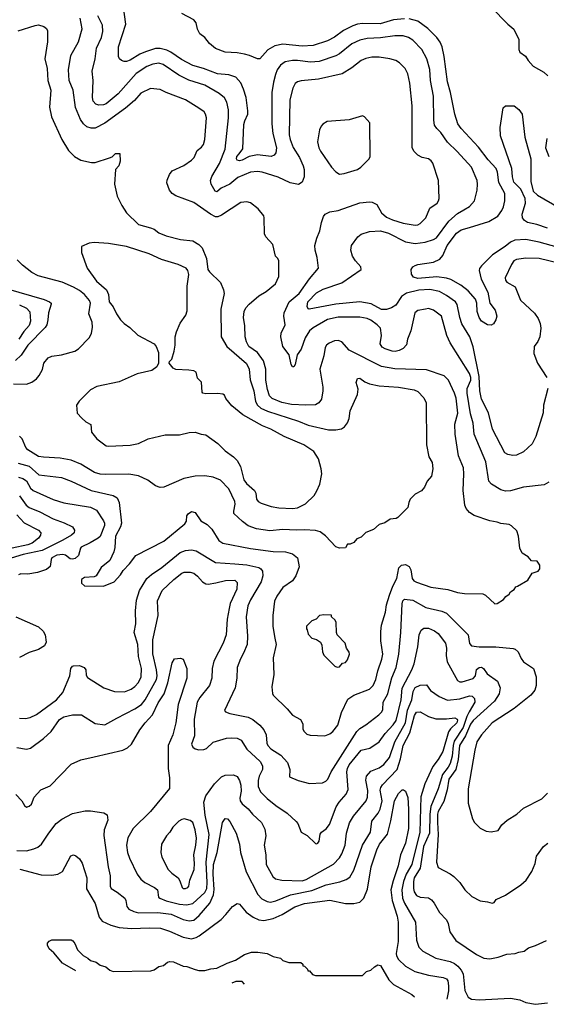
# Model space of a CAD drawing. Extents: x 997028 to 1115134, y 536408 to 618974.
# Tile 399 of 473: x 1073448 to 1077824, y 538682 to 546872. Entities that reach past the tile are written whole.
import ezdxf

# ---------------------------------------------------------------- set-up
doc = ezdxf.new("R2010")
doc.units = 0

msp = doc.modelspace()

# ---------------------------------------------------------------- linework, layer by layer
at = {"layer": '0CON10XD'}
for points in [[(1077837.5, 543805), (1077800, 543665), (1077798.6, 543601.4), (1077735.5, 543404.5), (1077705, 543344), (1077635, 543278), (1077575, 543249.2), (1077545, 543245.8), (1077505, 543254.3), (1077479.8, 543269.8), (1077377.5, 543465), (1077342.8, 543602.8), (1077285.4, 543715), (1077270.7, 543785), (1077266.8, 543905), (1077215, 544151.2), (1077188.8, 544235), (1077123, 544343), (1077105, 544394), (1077082.4, 544502.4), (1077068.2, 544525), (1076995, 544579.2), (1076935, 544612.4), (1076855, 544627.5), (1076765, 544622.5), (1076662.9, 544597.1), (1076621.5, 544568.5), (1076573, 544497), (1076537.1, 544475), (1076495, 544460.8), (1076455, 544461.5), (1076368, 544508), (1076275, 544524.6), (1076075, 544506.4), (1075853.9, 544463.9), (1075845, 544467.5), (1075837.1, 544487.1), (1075841.8, 544525), (1075915, 544599.1), (1075968.2, 544631.8), (1076125.9, 544684.1), (1076286, 544795), (1076282, 544815), (1076237.5, 544865), (1076212.5, 544905), (1076198.6, 544955), (1076204.2, 544995), (1076257.1, 545065), (1076285, 545088.2), (1076355, 545110.9), (1076445, 545117.1), (1076511.4, 545095), (1076655, 545023.4), (1076735, 545011.2), (1076818.3, 545021.7), (1076886.9, 545043.1), (1076912, 545058), (1077012.8, 545197.2), (1077085, 545258.8), (1077139.5, 545290.5), (1077185, 545319.4), (1077227.1, 545365), (1077250.6, 545455), (1077253.1, 545505), (1077248.1, 545535), (1077202.9, 545645), (1077084.2, 545775), (1077002.3, 545852.3), (1076948.6, 545935), (1076915, 545965.8), (1076894.5, 545995), (1076887.9, 546035), (1076886.1, 546235), (1076860.4, 546365), (1076857, 546457), (1076830, 546545), (1076788.2, 546625), (1076715, 546702.7), (1076679.2, 546725), (1076635, 546738.7), (1076565, 546738.7), (1076445, 546720.6), (1076335, 546715.3), (1076275, 546702.8), (1076209, 546671), (1076105, 546588.5), (1076075, 546571.8), (1075935, 546524.7), (1075865, 546518.9), (1075755, 546532.5), (1075715, 546531.8), (1075655, 546521.8), (1075615.6, 546495), (1075587.7, 546455), (1075573.1, 546415), (1075556.7, 546353.3), (1075543.9, 546266.1), (1075543.8, 546005), (1075551.8, 545925), (1075580.8, 545805), (1075575.4, 545764.6), (1075562, 545745), (1075536.4, 545733.6), (1075425, 545748.8), (1075355, 545734.5), (1075295, 545702.3), (1075275, 545697.9), (1075255, 545704.5), (1075248.2, 545715), (1075252.3, 545735), (1075272.6, 545757.4), (1075301.7, 545798.3), (1075311, 545999), (1075318.2, 546031.8), (1075342.1, 546085), (1075343.8, 546115), (1075330.4, 546225), (1075308.2, 546295), (1075286, 546346), (1075245, 546392.5), (1075185, 546412.5), (1075091.7, 546421.7), (1074975, 546466.2), (1074885, 546490), (1074791.3, 546541.3), (1074703, 546603), (1074669.3, 546619.3), (1074615, 546633.6), (1074575, 546631.8), (1074492, 546605), (1074445.9, 546584.1), (1074365, 546534.5), (1074335, 546525.5), (1074314.5, 546524.5), (1074292.6, 546532.6), (1074278, 546545), (1074268.6, 546565), (1074269.4, 546645), (1074329.4, 546835), (1074310, 546975)], [(1077365.5, 546975.5), (1077505, 546833.8), (1077554.1, 546794.1), (1077596.1, 546706.1), (1077596.7, 546625), (1077605, 546602.5), (1077649.7, 546569.7), (1077672.5, 546532.5), (1077715, 546486.7), (1077804.1, 546434.1), (1077835.9, 546405.9)], [(1076820, 544465), (1076755, 544453.8), (1076730, 544435), (1076698.8, 544285), (1076670.8, 544215), (1076661.7, 544168.3), (1076635, 544136), (1076600.3, 544119.7), (1076567.4, 544112.6), (1076542.5, 544115), (1076485, 544133.1), (1076459.3, 544149.3), (1076444.4, 544175), (1076453.1, 544245), (1076445.7, 544305), (1076418.6, 544335), (1076365, 544373.5), (1076335, 544386.4), (1076275, 544397.8), (1076095, 544397.9), (1076005, 544379.1), (1075885, 544308.9), (1075857.1, 544285), (1075819.4, 544225), (1075787.2, 544132.8), (1075752.9, 544085), (1075738, 544005), (1075725, 543983.3), (1075715, 543983.3), (1075702.7, 544002.7), (1075687.1, 544085), (1075634.6, 544154.6), (1075616.9, 544235), (1075621.4, 544265), (1075652.5, 544335), (1075641.4, 544405), (1075646.5, 544435), (1075687.5, 544525), (1075771.2, 544595), (1075855, 544715.6), (1075930.8, 544805), (1075919.4, 544895), (1075902.7, 544955), (1075901.1, 544995), (1075915.5, 545054.5), (1075942.9, 545115), (1075955.5, 545184.5), (1075972.9, 545235), (1075986, 545255), (1076025, 545274.4), (1076095, 545283.5), (1076275, 545347.3), (1076355, 545357.3), (1076375.7, 545354.3), (1076414.6, 545334.6), (1076454.4, 545265), (1076495, 545228.8), (1076545, 545206.1), (1076635, 545179.2), (1076735, 545163.1), (1076755, 545165.8), (1076775, 545177.5), (1076824, 545225), (1076855.7, 545304.3), (1076916.2, 545345), (1076929.2, 545365), (1076932.5, 545385), (1076929.2, 545535), (1076879.7, 545679.7), (1076868.3, 545698.3), (1076845, 545714), (1076792.5, 545725), (1076756.2, 545745), (1076725, 545776), (1076709.4, 545805), (1076709.5, 546155), (1076690.6, 546345), (1076672.4, 546422.4), (1076650.8, 546465), (1076605, 546514), (1076573, 546533), (1076524.1, 546545.9), (1076435, 546560), (1076375, 546558.9), (1076325, 546548.1), (1076285, 546531.4), (1076208.9, 546471.1), (1076127.6, 546422.4), (1075931.9, 546378.1), (1075786.5, 546363.5), (1075755, 546354.2), (1075737.9, 546342.1), (1075717.6, 546302.4), (1075691.8, 546205), (1075688, 545915), (1075695.4, 545875), (1075719.3, 545809.3), (1075772.1, 545725), (1075802.2, 545655), (1075811.1, 545625), (1075811.4, 545565), (1075795, 545520), (1075765, 545502), (1075695, 545515.8), (1075595, 545561.8), (1075463.3, 545603.3), (1075425, 545607.9), (1075365, 545604.6), (1075260.5, 545559.5), (1075195, 545504.7), (1075120.6, 545469.4), (1075085, 545440), (1075071.9, 545445), (1075037.5, 545505), (1075031.9, 545535), (1075043.1, 545566.9), (1075108.5, 545675), (1075156, 545795), (1075183.8, 546055), (1075182.4, 546122.4), (1075170, 546185), (1075150.8, 546220.8), (1075105, 546259.1), (1074985, 546326.2), (1074852.2, 546367.8), (1074769.4, 546409.4), (1074640.1, 546500.1), (1074605, 546509.7), (1074555, 546501.2), (1074505, 546482.2), (1074414.5, 546425.5), (1074265, 546254.5), (1074165, 546171.5), (1074145, 546163.5), (1074105, 546160.6), (1074079.3, 546169.3), (1074058.6, 546195), (1074051.5, 546225), (1074058.2, 546365), (1074049.6, 546445), (1074075.4, 546545), (1074086.1, 546635), (1074127.3, 546725), (1074139.5, 546775), (1074135.4, 546825.4), (1074097.5, 546905)], [(1076645, 546880), (1076555, 546870), (1076443.9, 546836.1), (1076295, 546840.9), (1076255, 546834.5), (1076215, 546820.6), (1076138.7, 546781.3), (1076065, 546726.7), (1076006, 546695), (1075885, 546656.7), (1075795, 546651.8), (1075635, 546667.5), (1075566.4, 546653.6), (1075509.8, 546620.2), (1075442.5, 546545), (1075425, 546545.6), (1075356.7, 546575), (1075315, 546585.4), (1075255, 546596.4), (1075155, 546601.5), (1075075, 546631.4), (1075024, 546675), (1074986.2, 546725), (1074944.4, 546754.4), (1074925, 546792.5), (1074914, 546845), (1074895, 546871.2), (1074795, 546922)], [(1073435, 543184.7), (1073525, 543159.2), (1073607.3, 543087.3), (1073795, 543064.6), (1073875, 543033.8), (1074040.8, 542955), (1074225, 542914.5), (1074256.7, 542895), (1074275.4, 542855), (1074293.2, 542685), (1074286.1, 542653.9), (1074244, 542575), (1074237.9, 542482.1), (1074229.2, 542445), (1074196.2, 542373.8), (1074125.8, 542315), (1074082.5, 542245), (1074065, 542236.7), (1073987, 542233), (1073960, 542215), (1073960, 542185), (1073985, 542162.5), (1074145, 542160), (1074232.3, 542197.7), (1074285, 542253.3), (1074308.3, 542291.7), (1074360, 542345), (1074413.8, 542416.2), (1074645, 542534.5), (1074821.2, 542678.8), (1074835, 542700), (1074836.2, 542745), (1074847, 542763), (1074875, 542780.8), (1074905, 542772), (1074953.8, 542705), (1075005, 542674), (1075045.5, 542635.5), (1075101.1, 542541.1), (1075135, 542518.6), (1075365, 542473.9), (1075555, 542450), (1075657.2, 542447.2), (1075715, 542429.4), (1075755, 542396.2), (1075769.7, 542320.3), (1075742, 542245), (1075715, 542204), (1075635, 542150), (1075585, 542078), (1075563.7, 542036.3), (1075551.5, 541915), (1075550.5, 541825), (1075568.2, 541728.2), (1075577.5, 541675), (1075553.8, 541565), (1075558.9, 541425), (1075542.3, 541322.3), (1075547.7, 541267.7), (1075555, 541253.3), (1075669.7, 541139.7), (1075715, 541086.7), (1075781.7, 541051.7), (1075800, 541015), (1075800, 540975), (1075807.5, 540955), (1075835, 540930), (1075862.3, 540922.3), (1075983.6, 540916.4), (1076025, 540932), (1076049.7, 540950.3), (1076090.8, 541005), (1076120.5, 541109.5), (1076175, 541219.2), (1076225.4, 541254.6), (1076355, 541304.6), (1076384.6, 541335), (1076408, 541385), (1076424.7, 541455), (1076458.1, 541551.9), (1076465.3, 541595), (1076448.9, 541705), (1076447.4, 541782.6), (1076453.4, 541836.6), (1076488.1, 541945), (1076495.6, 542005), (1076519.4, 542085), (1076548.3, 542161.7), (1076581.4, 542225), (1076597.1, 542312.9), (1076620, 542335), (1076655, 542341.4), (1076684, 542325), (1076697.5, 542295), (1076708, 542225), (1076723.8, 542205), (1076745, 542192.9), (1076865, 542151.9), (1077005, 542131.9), (1077085, 542107.1), (1077145, 542100), (1077295, 542096.2), (1077317.5, 542085), (1077395, 542013.3), (1077415, 542017.5), (1077469.3, 542050.7), (1077487, 542073), (1077516.4, 542093.6), (1077527, 542113), (1077556.4, 542133.6), (1077570, 542155), (1077585, 542160), (1077669.3, 542210.7), (1077705, 542267.5), (1077757.5, 542285), (1077771.2, 542305), (1077771.2, 542335), (1077748.3, 542368.3), (1077701.7, 542371.7), (1077673, 542403), (1077624.4, 542434.4), (1077604, 542475), (1077592.5, 542575), (1077579.4, 542619.4), (1077535, 542663.3), (1077515, 542673.3), (1077445, 542681.2), (1077415, 542693.8), (1077355, 542704), (1077225, 542749.2), (1077185, 542774), (1077158, 542805), (1077147.5, 542835), (1077132.9, 542955), (1077139.5, 543095), (1077135.6, 543145), (1077093.1, 543245), (1077066.4, 543425), (1077065, 543507.5), (1077089.4, 543599.4), (1077073.5, 543725), (1077062.2, 543765), (1077011.9, 543875), (1076975, 543909.4), (1076829.4, 543959.4), (1076565, 543967.3), (1076455, 543988), (1076185, 544122.7), (1076125, 544191.4), (1076095, 544204.5), (1076065, 544201.2), (1076018.6, 544181.4), (1075997.5, 544165), (1075987.1, 544145), (1075976, 544075), (1075942.5, 543965), (1075965.6, 543814.4), (1075966.7, 543785), (1075955.6, 543715), (1075934.2, 543685), (1075905, 543667.8), (1075825.4, 543664.6), (1075705, 543672.4), (1075625, 543687.5), (1075545, 543722.3), (1075523.9, 543743.9), (1075505.7, 543795), (1075493.9, 543875), (1075491.7, 543965), (1075474.7, 544034.7), (1075423.3, 544103.3), (1075352.7, 544155), (1075331.9, 544191.9), (1075321.5, 544235), (1075318.5, 544325), (1075308, 544395), (1075311.6, 544445), (1075325.4, 544475), (1075353.8, 544506.2), (1075435.3, 544574.7), (1075495, 544610), (1075573.8, 544675), (1075600, 544735), (1075600, 544865), (1075592.5, 544885), (1075573.3, 544905), (1075551.7, 545001.7), (1075493.3, 545065), (1075480.7, 545090.7), (1075480, 545225), (1075475, 545240), (1075428.3, 545298.3), (1075365, 545350), (1075335, 545356.2), (1075285, 545351.2), (1075125, 545245.8), (1075095, 545232.9), (1075075, 545232.9), (1075033.8, 545255), (1074895, 545352), (1074745, 545408), (1074715, 545426.2), (1074692, 545455), (1074669.2, 545515), (1074671.7, 545538.3), (1074692, 545585), (1074715, 545616), (1074811.7, 545658.3), (1074876.1, 545703.9), (1074896.2, 545725), (1074922.5, 545785), (1074959.5, 545810.5), (1074976, 545835), (1074985.6, 545875), (1074994.3, 545984.3), (1074998.9, 546055), (1074992.9, 546085), (1074979.2, 546105), (1074937.2, 546137.2), (1074825, 546205.5), (1074665.4, 546265.4), (1074615, 546292.5), (1074535, 546300), (1074455, 546260), (1074400.5, 546199.5), (1074326.9, 546135), (1074155, 546011.1), (1074075, 545969.6), (1074040.6, 545970.6), (1074005, 545980.5), (1073976.7, 546005), (1073952.9, 546042.9), (1073911.5, 546141.5), (1073892.7, 546285), (1073857.3, 546365), (1073852.7, 546455), (1073873.1, 546575), (1073935, 546686.7), (1073965.4, 546795), (1073949.2, 546885)], [(1073435, 546780.5), (1073575, 546823.8), (1073605, 546828.8), (1073647.5, 546815), (1073669.5, 546799.5), (1073679.3, 546779.3), (1073678.3, 546688.3), (1073655.6, 546545), (1073676.7, 546465), (1073680, 546365), (1073707.3, 546285), (1073695.6, 546145), (1073711.4, 546065), (1073796.4, 545876.4), (1073854.1, 545784.1), (1073904.2, 545734.2), (1073955, 545704), (1074045, 545683.8), (1074075, 545683.8), (1074195, 545722.5), (1074215, 545732.5), (1074245, 545760), (1074278.3, 545758.3), (1074282.5, 545695), (1074272.5, 545655), (1074242.5, 545625), (1074236.2, 545505), (1074258, 545405), (1074296.9, 545326.9), (1074334, 545265), (1074435, 545169.2), (1074535, 545141.4), (1074565, 545128.6), (1074605, 545099.2), (1074664.6, 545074.6), (1074785, 545044.5), (1074885, 545033.3), (1074935, 545002.9), (1074962.9, 544975), (1075000, 544885), (1075010, 544795), (1075025, 544774), (1075117.3, 544687.3), (1075142.5, 544625), (1075145.7, 544594.3), (1075120, 544465), (1075120.8, 544235), (1075168.6, 544155), (1075331.5, 544011.5), (1075355.5, 543965), (1075363, 543877), (1075394.6, 543785), (1075407.6, 543695), (1075424.5, 543664.5), (1075451.3, 543641.3), (1075507.5, 543615), (1075765, 543531.5), (1075845, 543499.5), (1076015, 543459.5), (1076075, 543460), (1076120.9, 543469.1), (1076146, 543485), (1076171.3, 543518.7), (1076184.3, 543555), (1076192.6, 543617.4), (1076256, 543755), (1076259.5, 543799.5), (1076243.3, 543855), (1076255, 543886.7), (1076275, 543891.2), (1076315, 543861.2), (1076355, 543842), (1076435, 543827.1), (1076594.4, 543814.4), (1076725, 543794.2), (1076755, 543780.8), (1076807.2, 543727.2), (1076824.3, 543685), (1076827.5, 543335), (1076848.8, 543235), (1076875, 543190), (1076880, 543135), (1076870, 543075), (1076833.3, 543035), (1076811.2, 542985), (1076785.9, 542954.1), (1076733.3, 542925), (1076693.3, 542885), (1076680, 542855), (1076672.5, 542815), (1076589.3, 542730.7), (1076575, 542722.5), (1076525, 542717.5), (1076481.7, 542688.3), (1076435, 542673.3), (1076387.5, 542632.5), (1076323.9, 542606.1), (1076285, 542567.5), (1076250, 542555), (1076225, 542522.5), (1076195, 542510), (1076171.7, 542508.3), (1076155, 542480), (1076105, 542477.5), (1076075, 542487.5), (1075989.7, 542579.7), (1075945, 542611.4), (1075905, 542623.1), (1075815, 542630), (1075745, 542625.4), (1075635, 542632.1), (1075525, 542620.9), (1075416.3, 542636.3), (1075345, 542663.1), (1075298, 542698), (1075227.5, 542765), (1075225.8, 542785), (1075237.1, 542842.9), (1075234.5, 542865), (1075185, 542970.6), (1075115, 543040.6), (1075055, 543066.5), (1074985, 543078.9), (1074905, 543075.6), (1074812.5, 543055), (1074645, 542984), (1074615, 542981.2), (1074575, 542993.8), (1074512.3, 543042.3), (1074435, 543078.6), (1074355, 543090.5), (1074158, 543088), (1074115, 543091.5), (1074068.8, 543105), (1073956.1, 543176.1), (1073875, 543208.2), (1073785, 543226.2), (1073645, 543232.3), (1073605, 543239.6), (1073514.8, 543294.8), (1073498.5, 543315), (1073466.7, 543386.7), (1073445, 543408.6)], [(1077965, 544964.7), (1077765, 545021.5), (1077654.6, 545044.6), (1077561.9, 545038.1), (1077525, 545022.7), (1077481.4, 544985), (1077376, 544915), (1077284.5, 544825.5), (1077267.7, 544802.3), (1077266.2, 544785), (1077281.2, 544715), (1077337.5, 544605), (1077353.5, 544513.5), (1077399.4, 544455), (1077411.4, 544405), (1077404.3, 544375.7), (1077385, 544343.3), (1077365, 544330), (1077335, 544334), (1077285, 544364.2), (1077264.5, 544395), (1077250, 544445), (1077247.8, 544515), (1077236.2, 544546.2), (1077175.5, 544615.5), (1077114.5, 544664.5), (1077030.7, 544710.7), (1076995, 544723.1), (1076915, 544732.2), (1076755, 544720), (1076721.3, 544731.3), (1076704, 544755), (1076701.2, 544795), (1076713.8, 544815), (1076733.2, 544826.8), (1076755.9, 544835.9), (1076885, 544855.7), (1076940, 544880), (1076965, 544910), (1077000.8, 544995), (1077077.5, 545095), (1077115, 545123.8), (1077184.3, 545144.3), (1077345, 545193.6), (1077421.9, 545238.1), (1077455.4, 545284.6), (1077467.8, 545315), (1077478.5, 545365), (1077478.2, 545425), (1077428.1, 545518.1), (1077417.5, 545605), (1077407.7, 545635), (1077341.2, 545705), (1077260.7, 545810.7), (1077115, 545966.7), (1077089.6, 546005), (1077063.8, 546085), (1077026.6, 546266.6), (1077001.5, 546355), (1076975.4, 546565.4), (1076959.5, 546645), (1076943.1, 546685), (1076914.6, 546724.6), (1076839.8, 546799.8), (1076755, 546860), (1076685, 546878.5)], [(1077835, 545137.1), (1077745, 545167.5), (1077666.7, 545185), (1077641.9, 545201.9), (1077626.4, 545225), (1077623.2, 545255), (1077650, 545345), (1077648.6, 545385), (1077613.3, 545463.3), (1077555, 545519.4), (1077543.6, 545563.6), (1077537.2, 545635), (1077444.4, 545905), (1077440, 545975), (1077465, 546137.5), (1077485, 546156.7), (1077555.6, 546155.6), (1077596, 546125), (1077622.9, 546085), (1077644.5, 545895), (1077695.9, 545715), (1077695.3, 545525), (1077715.4, 545445.4), (1077752, 545412), (1077928.6, 545308.6)], [(1076105, 545586.2), (1076145, 545592), (1076255, 545626.7), (1076282.5, 545645), (1076352.5, 545715), (1076360, 545735), (1076357.5, 546015), (1076313, 546063), (1076295, 546072.5), (1076185, 546038), (1076002.5, 546025), (1075966.8, 546003.2), (1075952, 545985), (1075940, 545955), (1075922.7, 545857.3), (1075934.3, 545805), (1075948, 545778), (1076038, 545645), (1076075, 545606.2), (1076105, 545586.2)], [(1077829.2, 545885), (1077817.1, 545805), (1077844.3, 545734.3)], [(1075715, 542805.6), (1075755, 542813.1), (1075822, 542845), (1075894, 542915), (1075917.9, 542952.1), (1075941.2, 543008.8), (1075957.5, 543095), (1075952.5, 543135), (1075930.3, 543220.3), (1075891.1, 543281.1), (1075810, 543335), (1075645, 543406.2), (1075535, 543466), (1075465, 543494), (1075302, 543585), (1075210.3, 543660.3), (1075161.7, 543721.7), (1075149.3, 543749.3), (1075137, 543757), (1075095, 543763.3), (1074995, 543760), (1074970, 543765), (1074962.5, 543775), (1074957, 543857), (1074925, 543890), (1074915, 543940), (1074895, 543952.5), (1074853, 543957), (1074745, 543962.5), (1074723.6, 543973.6), (1074690, 544015), (1074691.7, 544028.3), (1074711.7, 544048.3), (1074730.8, 544115), (1074738.9, 544165), (1074740, 544235), (1074749.5, 544275), (1074780.9, 544349.1), (1074827.5, 544415), (1074838.9, 544451.1), (1074840, 544655), (1074852.7, 544752.7), (1074845.8, 544785), (1074830.8, 544805), (1074765, 544836.4), (1074625, 544878.2), (1074524.7, 544924.7), (1074335, 544986.5), (1074185, 545010.6), (1074065, 545018.8), (1074026.1, 545013.9), (1073960, 544985), (1073960, 544935), (1074008.8, 544805), (1074085, 544695.8), (1074169.4, 544625), (1074186.8, 544586.8), (1074191.4, 544525), (1074223.7, 544483.7), (1074250.6, 544425), (1074285, 544376), (1074315, 544346), (1074362.7, 544312.7), (1074428.3, 544248.3), (1074565, 544176), (1074581.2, 544155), (1074600, 544105), (1074600, 544015), (1074587.5, 543985), (1074545, 543954), (1074422.6, 543927.4), (1074275, 543859.5), (1074088.8, 543821.2), (1074035, 543793.3), (1073940.5, 543699.5), (1073920, 543665), (1073925, 543600), (1073965, 543556.7), (1073996.4, 543526.4), (1074037.5, 543505), (1074045, 543440), (1074088.8, 543385), (1074165, 543328.8), (1074184.2, 543324.2), (1074365, 543334.3), (1074435, 543347.1), (1074515.6, 543384.4), (1074655, 543420), (1074775, 543420), (1074855, 543438.8), (1074905, 543440), (1074955, 543424), (1074995, 543418.8), (1075095, 543346), (1075156, 543285), (1075225, 543235.7), (1075255, 543205.7), (1075283.8, 543155), (1075309.1, 543045), (1075333, 543013), (1075400, 542955), (1075410, 542935), (1075415.7, 542885), (1075429.2, 542865), (1075455, 542849.4), (1075536.6, 542823.4), (1075601.8, 542811.8), (1075715, 542805.6)], [(1073395, 543844.2), (1073505, 543840.6), (1073547.5, 543857.5), (1073586, 543885), (1073608, 543912), (1073636.6, 543963.4), (1073648, 544015), (1073685, 544060), (1073715.8, 544074.2), (1073795, 544084), (1073905, 544115.8), (1073935.5, 544134.5), (1074025.8, 544225), (1074045, 544262.5), (1074053.1, 544315), (1074050.6, 544355), (1074023.3, 544425), (1074035.4, 544515), (1074026.2, 544536.2), (1073985, 544587.3), (1073945, 544620), (1073895, 544647.1), (1073799.5, 544689.5), (1073601.7, 544741.7), (1073548.3, 544768.3), (1073469.7, 544829.7), (1073426.2, 544875)], [(1077935, 544843.9), (1077764.6, 544885.4), (1077652.4, 544887.6), (1077575, 544876.5), (1077555, 544865.6), (1077533.8, 544836.2), (1077482.5, 544725), (1077484.4, 544705), (1077495, 544690), (1077565, 544649.4), (1077609.8, 544539.8), (1077725, 544430.8), (1077755, 544386), (1077773.3, 544345), (1077777.8, 544305), (1077769.4, 544235), (1077752.5, 544195), (1077724, 544155), (1077720, 544095), (1077750.8, 544015), (1077827.5, 543895)], [(1073335, 544635.3), (1073652, 544545), (1073696, 544525), (1073708, 544515), (1073710, 544505), (1073686.2, 544435), (1073682.5, 544375), (1073672.9, 544335), (1073659.4, 544310.6), (1073516.2, 544165), (1073458.6, 544081.4), (1073411.5, 544038.5)], [(1073445, 544500.7), (1073503, 544473), (1073531.1, 544441.1), (1073536.7, 544365), (1073525, 544327.8), (1073480.6, 544279.4), (1073441.1, 544215)], [(1077844.3, 543025.7), (1077805, 543004), (1077635, 542984.3), (1077525, 542952.2), (1077485, 542951.1), (1077445, 542960.6), (1077368.6, 543008.6), (1077345.6, 543035), (1077320.5, 543195), (1077223.9, 543423.9), (1077215.4, 543515), (1077193.1, 543593.1), (1077164.8, 543765), (1077167.5, 543805), (1077196.1, 543875), (1077195.9, 543895.9), (1077185, 543928.6), (1077025.4, 544185.4), (1076998.1, 544245), (1076952.5, 544405), (1076887.5, 544455), (1076845, 544468.8), (1076820, 544465)], [(1073436.4, 543066.4), (1073474.2, 543055), (1073505, 543035.6), (1073536, 542976), (1073558.6, 542955), (1073725, 542881.1), (1073813.6, 542853.6), (1074035, 542817.1), (1074085, 542793.1), (1074143.1, 542705), (1074151.9, 542685), (1074152.2, 542665), (1074115.5, 542574.5), (1074100, 542560), (1074032, 542522), (1073959.2, 542485), (1073951.4, 542475), (1073937.1, 542415), (1073908.5, 542391.5), (1073885, 542384.7), (1073867.5, 542387.5), (1073827.4, 542417.4), (1073805, 542424.7), (1073755, 542416.8), (1073715.6, 542395), (1073707.9, 542382.1), (1073701.9, 542325), (1073670.4, 542299.6), (1073594.8, 542275.2), (1073515, 542260.8), (1073458.1, 542261.9), (1073436.7, 542253.3)], [(1073445, 542911.8), (1073502.2, 542835), (1073525, 542814.6), (1073615, 542779.3), (1073725, 542719.6), (1073817.1, 542687.1), (1073886.2, 542655), (1073904.2, 542625), (1073900.8, 542605), (1073879.2, 542585), (1073805, 542543.3), (1073635, 542458), (1073475, 542423.7), (1073377.5, 542392.5)], [(1073425, 542754.4), (1073485, 542688.2), (1073605, 542625.5), (1073622.2, 542605), (1073621.5, 542585), (1073605, 542558.6), (1073551.2, 542518.8), (1073515, 542503.6), (1073385, 542477.1)], [(1073445, 541063.8), (1073495, 541060), (1073535, 541068), (1073586.6, 541093.4), (1073754.6, 541215.4), (1073805.6, 541275), (1073864, 541415), (1073872.9, 541475), (1073885, 541493.8), (1073895, 541498), (1073945, 541500), (1073982.5, 541485), (1073997.5, 541465), (1074000.7, 541420.7), (1074010.5, 541400.5), (1074145.4, 541315.4), (1074235, 541282.9), (1074318.1, 541281.9), (1074375, 541303.1), (1074405, 541325.7), (1074435, 541359.2), (1074457.3, 541405), (1074458.9, 541475), (1074435.9, 541575.9), (1074427.9, 541675), (1074399.2, 541775), (1074412.7, 541847.3), (1074411.1, 541955), (1074417.9, 542045), (1074443.8, 542125), (1074505, 542223.3), (1074541.5, 542258.5), (1074628.1, 542315), (1074779.9, 542440.1), (1074825, 542458.2), (1074875, 542462.9), (1074913.3, 542453.3), (1075075, 542358.5), (1075235, 542347.3), (1075335, 542337.3), (1075435, 542315.6), (1075450.8, 542305), (1075464.2, 542285), (1075468.9, 542245), (1075454.5, 542195), (1075365, 542047.1), (1075344.1, 541995.9), (1075330.9, 541905), (1075340.5, 541745), (1075337.5, 541675), (1075308, 541602), (1075281.4, 541555), (1075255.7, 541485), (1075252.9, 541395), (1075238.6, 541315), (1075150, 541125), (1075157.5, 541115), (1075195, 541102), (1075345, 541071.9), (1075385, 541050.6), (1075443.1, 541005), (1075475.5, 540965), (1075496.5, 540925), (1075501.5, 540855), (1075508.9, 540835), (1075535, 540808.5), (1075617.1, 540755), (1075672.2, 540695), (1075691.4, 540635), (1075690, 540575), (1075762.7, 540542.7), (1075855, 540520), (1075965, 540524), (1075991.7, 540538.3), (1076007.5, 540555), (1076035.8, 540615), (1076249.2, 540950.8), (1076275, 540977.1), (1076324, 541006), (1076431.2, 541088.8), (1076456.7, 541115), (1076465.6, 541135), (1076469.4, 541195), (1076506.8, 541265), (1076524.1, 541335), (1076541, 541399), (1076576.2, 541485), (1076597.3, 541595), (1076614.5, 541775.5), (1076624.7, 542014.7), (1076631.7, 542038.3), (1076645, 542051.1), (1076715, 542043.8), (1076823, 541983), (1076955, 541951.8), (1076995.3, 541935.3), (1077175, 541756.2), (1077184.2, 541684.2), (1077202.5, 541665), (1077265.8, 541655.8), (1077405, 541656.2), (1077548.3, 541641.7), (1077566, 541635), (1077588.6, 541615), (1077615, 541558.8), (1077635, 541530.8), (1077716.7, 541475), (1077738.8, 541405), (1077740, 541335), (1077728, 541295), (1077695.5, 541254.5), (1077557.6, 541142.4), (1077373.1, 541025), (1077285, 540924.2), (1077247.8, 540865), (1077229.1, 540795), (1077174.4, 540475), (1077174.4, 540354.4), (1077211.2, 540225), (1077226.2, 540195), (1077275, 540146.2), (1077325, 540123.3), (1077365, 540116.7), (1077425, 540127.5), (1077454.1, 540175.9), (1077498.8, 540215), (1077578.8, 540265), (1077635.6, 540314.4), (1077787.5, 540392.5), (1077835, 540437.5)], [(1073425, 540818.6), (1073505, 540805.7), (1073536.3, 540813.7), (1073645, 540894.5), (1073708, 540952), (1073778.5, 541051.5), (1073815, 541074.6), (1073885, 541089.5), (1073959.7, 541089.7), (1074075, 541017.5), (1074155, 541008), (1074255, 541063.1), (1074405, 541139.6), (1074458.8, 541175), (1074489.1, 541215), (1074583.2, 541385), (1074588.8, 541415), (1074584.7, 541465), (1074553.7, 541596.3), (1074553.2, 541715), (1074597.4, 541917.4), (1074592, 542038), (1074632.2, 542125), (1074728.6, 542215), (1074795, 542269.4), (1074815, 542277.8), (1074865, 542278.1), (1074895, 542269.4), (1074925, 542244.3), (1074965.4, 542195.4), (1074995, 542178.6), (1075015, 542175.8), (1075077.7, 542187.7), (1075157.9, 542207.9), (1075235, 542209.2), (1075255, 542190), (1075250.6, 542135), (1075197.9, 542015), (1075186.9, 541975), (1075171.5, 541885), (1075164.5, 541755), (1075137.1, 541685), (1075062.1, 541537.9), (1075047.9, 541475), (1075044.6, 541395), (1075025.5, 541335), (1074945.3, 541234.7), (1074921.5, 541195), (1074897.7, 541055), (1074898.9, 540915), (1074874.3, 540845), (1074885, 540821.2), (1074905, 540808), (1074935, 540800), (1074977.7, 540802.3), (1074998.8, 540811.2), (1075056.1, 540863.9)], [(1073415.7, 541905.7), (1073602.4, 541822.4), (1073641.9, 541785), (1073660, 541755), (1073667.1, 541695), (1073652.5, 541665), (1073605, 541633.5), (1073525, 541607.9), (1073445, 541567.9)], [(1076085, 541487.5), (1076105, 541490), (1076131.2, 541518.8), (1076155, 541526.7), (1076172, 541548), (1076188.8, 541595), (1076185, 541610), (1076162.5, 541645), (1076152.5, 541685), (1076086.4, 541756.4), (1076080, 541775), (1076077, 541857), (1076068.3, 541878.3), (1076040, 541905), (1076038.3, 541918.3), (1075975, 541922.5), (1075940, 541915), (1075910, 541885), (1075875, 541872.5), (1075831.7, 541828.3), (1075830, 541805), (1075837, 541797), (1075845, 541760), (1075875, 541727.5), (1075915, 541717.5), (1075947.5, 541695), (1075959.3, 541669.3), (1075963.3, 541615), (1075975, 541587.5), (1076067.5, 541495), (1076085, 541487.5)], [(1075056.1, 540863.9), (1075165, 540895.4), (1075205, 540900), (1075256.1, 540896.1), (1075289.3, 540879.3), (1075335.5, 540805), (1075445, 540702.2), (1075466.4, 540666.4), (1075466.2, 540635), (1075438.8, 540581.2), (1075430, 540545), (1075430.5, 540495), (1075448.8, 540448.8), (1075503, 540393), (1075575.3, 540335.3), (1075671.1, 540271.1), (1075744.2, 540204.2), (1075758.8, 540185), (1075786.7, 540115), (1075836.1, 540086.1), (1075905, 540020), (1075915, 540016.7), (1075925, 540022.5), (1075935, 540040), (1075945, 540097.5), (1075956.1, 540113.9), (1075995, 540142), (1076021.1, 540178.9), (1076077.1, 540325), (1076103.5, 540365), (1076160.1, 540429.9), (1076177.8, 540467.8), (1076166.4, 540615), (1076171.1, 540645), (1076186.3, 540673.7), (1076284.4, 540795), (1076356.3, 540813.7), (1076434.4, 540865), (1076484.4, 540935.6), (1076551.9, 541008.1), (1076575, 541044.4), (1076616.7, 541215), (1076626.9, 541313.1), (1076706, 541465), (1076724.7, 541515), (1076755.4, 541655), (1076768.5, 541755), (1076784.5, 541795.5), (1076805, 541810.8), (1076845, 541810.6), (1076895, 541789.4), (1076925, 541766.9), (1076985.5, 541685), (1076994.5, 541645), (1076991.2, 541585), (1077000.5, 541530.5), (1077085, 541375.6), (1077105, 541365.6), (1077125, 541365.5), (1077215, 541393.3), (1077235.8, 541415), (1077243.2, 541466.8), (1077265, 541484.3), (1077285, 541485.5), (1077302.5, 541475), (1077331.7, 541431.7), (1077419.4, 541369.4), (1077441.1, 541315), (1077432.5, 541265), (1077392.5, 541205), (1077215, 541042.4), (1077195, 541013.3), (1077153.2, 540916.8), (1077102.8, 540835), (1077092.4, 540717.6), (1077071.5, 540635), (1077014.8, 540555), (1077000, 540465), (1076971.4, 540368.6), (1076925.9, 540285), (1076920.7, 540265), (1076918.3, 540195), (1076926, 540095), (1076912.2, 539865), (1076925, 539821.2), (1077025, 539768), (1077055, 539746), (1077105.8, 539695), (1077146, 539635), (1077205, 539578), (1077275, 539544), (1077335.9, 539535.9), (1077375, 539522.5), (1077390, 539530), (1077407.5, 539555), (1077485, 539591.4), (1077612, 539675), (1077655.6, 539714.4), (1077704, 539786), (1077731.2, 539855), (1077742, 539915), (1077800, 539995), (1077836.4, 540023.6)], [(1073415, 540426.7), (1073465.9, 540375.9), (1073487.5, 540335), (1073503, 540323), (1073525, 540330), (1073545, 540347.5), (1073566.7, 540405), (1073623.3, 540465), (1073699.5, 540500.5), (1073875, 540681.2), (1073955, 540715.8), (1074065, 540740), (1074305, 540796.7), (1074343.8, 540816.2), (1074375.7, 540845), (1074445, 540964.2), (1074490, 541025), (1074550.2, 541089.8), (1074598.7, 541191.3), (1074648.2, 541265), (1074679.7, 541355), (1074715, 541522.5), (1074735, 541556.7), (1074785, 541562.5), (1074805, 541552.5), (1074837.5, 541475), (1074835.7, 541395), (1074763.5, 541175), (1074745, 541022.5), (1074718.8, 540925), (1074681.2, 540835), (1074680.5, 540645), (1074693.1, 540565), (1074693, 540477), (1074534.6, 540285.4), (1074389.2, 540145), (1074345, 540066.2), (1074336.2, 540005), (1074343.6, 539945), (1074358.8, 539898.8), (1074424.4, 539765), (1074453.3, 539723.3), (1074486.5, 539696.5), (1074568, 539655), (1074594, 539635), (1074602, 539575), (1074611.2, 539565), (1074665, 539542.2), (1074775.2, 539515.2), (1074835, 539508.8), (1074885, 539520), (1074985, 539613.7), (1075002.7, 539645), (1075006.3, 539695), (1074996.6, 539863.4), (1075021, 540095), (1074987.5, 540255), (1074976.7, 540365), (1074994.6, 540415.4), (1075066.7, 540515), (1075125, 540573.3), (1075155, 540588.8), (1075225, 540590.9), (1075255, 540576.7), (1075275, 540544), (1075285.9, 540505), (1075287.3, 540455), (1075276.4, 540396.4), (1075279.5, 540375), (1075295, 540350.6), (1075345, 540308.1), (1075383.3, 540265), (1075455.6, 540195), (1075485, 540140), (1075493.1, 540085), (1075480, 540005), (1075492.9, 539925), (1075495.6, 539845), (1075550, 539745), (1075572.5, 539725), (1075625, 539714.4), (1075795, 539710.3), (1075828.3, 539721.7), (1076055, 539848.9), (1076105, 539900), (1076125.3, 539934.7), (1076152.3, 540005), (1076164.6, 540105), (1076188.7, 540191.3), (1076221.8, 540248.2), (1076327.5, 540375), (1076337.9, 540405), (1076339.6, 540460.4), (1076323.7, 540546.3), (1076328.7, 540581.3), (1076365, 540622.2), (1076435, 540650.5), (1076473.6, 540676.4), (1076520.4, 540735), (1076564.3, 540865), (1076652.4, 541025), (1076671.4, 541128.6), (1076706.7, 541215), (1076716.8, 541285), (1076735, 541316.4), (1076775, 541336.5), (1076828.8, 541338.8), (1076862.1, 541292.1), (1076933.9, 541243.9), (1077003, 541213), (1077105, 541224.1), (1077185, 541249.3), (1077206.5, 541246.5), (1077227.1, 541225), (1077228.8, 541195), (1077181.7, 541115), (1077163, 541077), (1077132.5, 540985), (1077058.9, 540871.1), (1077049, 540835), (1077040.8, 540745), (1077025, 540686.4), (1077008.5, 540655), (1076962.1, 540595), (1076925, 540475.6), (1076863.6, 540326.4), (1076855.2, 540265), (1076852.7, 540107.3), (1076804.3, 539995.7), (1076774.5, 539815.5), (1076725.8, 539735), (1076718.9, 539705), (1076719.3, 539645), (1076726.7, 539616.7), (1076745, 539587.5), (1076775.7, 539574.3), (1076845, 539566.7), (1076870.6, 539550.6), (1076891.4, 539525), (1076935, 539446), (1076995, 539383.8), (1077008.9, 539355), (1077020.8, 539285), (1077073, 539213), (1077245, 539098), (1077305, 539066.2), (1077355, 539062), (1077425, 539074.2), (1077495, 539100), (1077565, 539103.8), (1077595, 539116.7), (1077640, 539125), (1077675, 539153.3), (1077735, 539171.2), (1077825, 539212)], [(1073425, 539962.2), (1073505, 539960), (1073565.3, 539974.7), (1073599.3, 539990.7), (1073629.4, 540015), (1073688.5, 540105), (1073750.5, 540185), (1073798.6, 540221.4), (1073885, 540269.5), (1073992.7, 540292.7), (1074035, 540292.5), (1074146.1, 540276.1), (1074175, 540257.5), (1074180, 540215), (1074150.8, 540135), (1074147, 540087), (1074182.5, 539825), (1074198.3, 539751.7), (1074198.8, 539665), (1074206.7, 539645), (1074258, 539615), (1074320, 539565), (1074330.6, 539545), (1074337.5, 539495), (1074354, 539475), (1074395, 539453.6), (1074434.1, 539444.1), (1074595, 539445.8), (1074705, 539431.1), (1074805, 539389.1), (1074855, 539377.3), (1074895, 539383.2), (1074939.8, 539420.2), (1075026.9, 539525), (1075058.1, 539591.9), (1075063.9, 539636.1), (1075056.3, 539765), (1075058.9, 539845), (1075089.6, 539945), (1075133.1, 540195), (1075155, 540228), (1075175, 540224), (1075195, 540202), (1075245.6, 540105), (1075274.4, 540015), (1075283.5, 539945), (1075330.4, 539785), (1075426.4, 539596.4), (1075460.8, 539560.8), (1075505, 539536.2), (1075532.1, 539532.1), (1075575, 539543.2), (1075697.3, 539592.7), (1075875, 539628), (1075995, 539677.2), (1076109.2, 539700.8), (1076159.7, 539720.3), (1076189.8, 539740.2), (1076223, 539797), (1076296, 540005), (1076361.8, 540115), (1076374.6, 540205), (1076427.1, 540272.9), (1076443.9, 540306.1), (1076459.5, 540375), (1076444.3, 540464.3), (1076448.2, 540485), (1076462.6, 540507.4), (1076583.6, 540636.4), (1076611.5, 540725), (1076633.5, 540835), (1076689.1, 540940.9), (1076729.1, 541085), (1076745, 541112.2), (1076775, 541114.5), (1076845, 541077.1), (1076906.6, 541056.6), (1076995, 541056.6), (1077065, 541064.5), (1077083.1, 541055), (1077086.8, 541045), (1077080, 541025), (1077026.6, 540973.4), (1077010.8, 540949.2), (1076962.7, 540785), (1076925, 540718.6), (1076880.8, 540659.2), (1076813.8, 540515), (1076781.8, 540408.2), (1076777.5, 540315)], [(1073447.4, 539807.4), (1073625, 539758.6), (1073715, 539757.5), (1073765, 539764), (1073803, 539787), (1073871.3, 539918.7), (1073895, 539925.8), (1073915, 539918), (1073945, 539893.3), (1073966.6, 539856.6), (1074004.4, 539735), (1074002.6, 539642.6), (1074075, 539520.8), (1074106.6, 539406.6), (1074134, 539374), (1074205, 539339.5), (1074275, 539322.7), (1074376, 539314), (1074525, 539319.6), (1074617.5, 539315), (1074691.9, 539291.9), (1074805, 539240.9), (1074875, 539228.1), (1074912.8, 539237.2), (1074938.8, 539251.2), (1075121.7, 539388.3), (1075161.7, 539428.3), (1075215, 539496), (1075255, 539522), (1075275, 539516), (1075330.2, 539450.2), (1075386.9, 539406.9), (1075433.8, 539383.8), (1075475, 539380.5), (1075555, 539396.2), (1075629.5, 539430.5), (1075735, 539493.6), (1075815, 539521.8), (1076025, 539547.5), (1076155, 539521.5), (1076225, 539520), (1076275, 539532.9), (1076307.1, 539565), (1076338.6, 539641.4), (1076368.2, 539825), (1076415, 539966), (1076437.7, 540015), (1076503.6, 540096.4), (1076531.7, 540208.3), (1076563.1, 540375), (1076595.4, 540434.6), (1076625, 540467.1), (1076637.6, 540467.6), (1076653.1, 540455), (1076672.3, 540402.3), (1076679.5, 540305), (1076677.7, 540145), (1076655, 540022), (1076611.2, 539925), (1076592.4, 539835), (1076550.1, 539709.9), (1076532.5, 539635), (1076542.7, 539545), (1076584.1, 539415), (1076593.1, 539365), (1076594.1, 539205), (1076576.2, 539105), (1076578.8, 539085), (1076596.4, 539055), (1076655, 538998.5), (1076732, 538955), (1076844.7, 538924.7), (1076966.4, 538906.4), (1076994, 538895), (1077005, 538876.7), (1077012.3, 538835), (1077011.5, 538795), (1076996.2, 538724)], [(1076777.5, 540315), (1076772.4, 540115), (1076705, 539845.7), (1076659.2, 539765), (1076636, 539705), (1076623, 539635), (1076628.7, 539565), (1076645, 539523.5), (1076735.5, 539365), (1076744.4, 539215), (1076765, 539158.8), (1076798.8, 539125), (1076905, 539067.5), (1077025, 539038.7), (1077061.5, 539021.5), (1077089.4, 538999.4), (1077116.3, 538966.3), (1077132, 538935), (1077146.1, 538796.1), (1077175, 538740.8), (1077202.5, 538725), (1077265, 538720.4), (1077525, 538732.9), (1077605, 538718.6), (1077655, 538697.5), (1077735, 538682.5), (1077834.4, 538695.6)], [(1074825, 539644.4), (1074845.6, 539654.4), (1074853.9, 539666.1), (1074860, 539715), (1074896.2, 539805), (1074901.5, 539855), (1074894.6, 539925), (1074911.5, 540005), (1074916.8, 540065), (1074906.9, 540135), (1074885, 540196), (1074865, 540212.5), (1074815, 540224.2), (1074795, 540220), (1074770, 540205), (1074721.2, 540155), (1074695.6, 540114.4), (1074666.2, 540085), (1074626.1, 540013.9), (1074620, 539945), (1074628, 539905), (1074682.5, 539805), (1074713.1, 539773.1), (1074764.6, 539734.6), (1074779.6, 539709.6), (1074798.6, 539655), (1074805.7, 539645.7), (1074825, 539644.4)], [(1073912.8, 538960.1), (1073803.8, 539025), (1073731.2, 539111.2), (1073693.3, 539145), (1073677.5, 539175), (1073678.3, 539191.7), (1073691.7, 539208.3), (1073715, 539218.8), (1073875, 539218.8), (1073889.7, 539209.7), (1073905, 539187.5), (1073927.5, 539135), (1073975, 539087.5), (1074015, 539066.7), (1074036.4, 539046.4), (1074083.6, 539033.6), (1074115, 539007.5), (1074163.6, 538993.6), (1074196.4, 538966.4), (1074225, 538956.7), (1074537.7, 538962.3), (1074565, 538970), (1074604.1, 538995.9), (1074643.6, 539006.4), (1074675, 539033.3), (1074695, 539038.8), (1074725, 539036), (1074805, 539000), (1074835.7, 538995.7), (1074905, 538971.2), (1074935, 538963.8), (1074985, 538963.8), (1075035, 538978.8), (1075085, 538984), (1075172.5, 539025), (1075241.7, 539048.3), (1075315, 539098), (1075375, 539116.9), (1075426.8, 539116.8), (1075505, 539104.2), (1075555, 539081.2), (1075615, 539066.7), (1075635, 539047.5), (1075685, 539030), (1075785, 539030), (1075800, 539015), (1075801.7, 539001.7), (1075815, 539000), (1075840, 538975), (1075841.7, 538961.7), (1075855, 538960), (1075881.7, 538931.7), (1075905, 538922.5), (1076295, 538922.5), (1076330, 538955), (1076365, 538967.5), (1076395, 538993.3), (1076425, 539010), (1076445, 539006), (1076515.5, 538885.5), (1076555, 538846), (1076705, 538764), (1076729.1, 538744.2)], [(1075315.2, 538850.9), (1075295, 538872), (1075245, 538871.9), (1075210.6, 538858.8)]]:
    msp.add_lwpolyline(points, dxfattribs=at)

doc.saveas('drawing.dxf')
